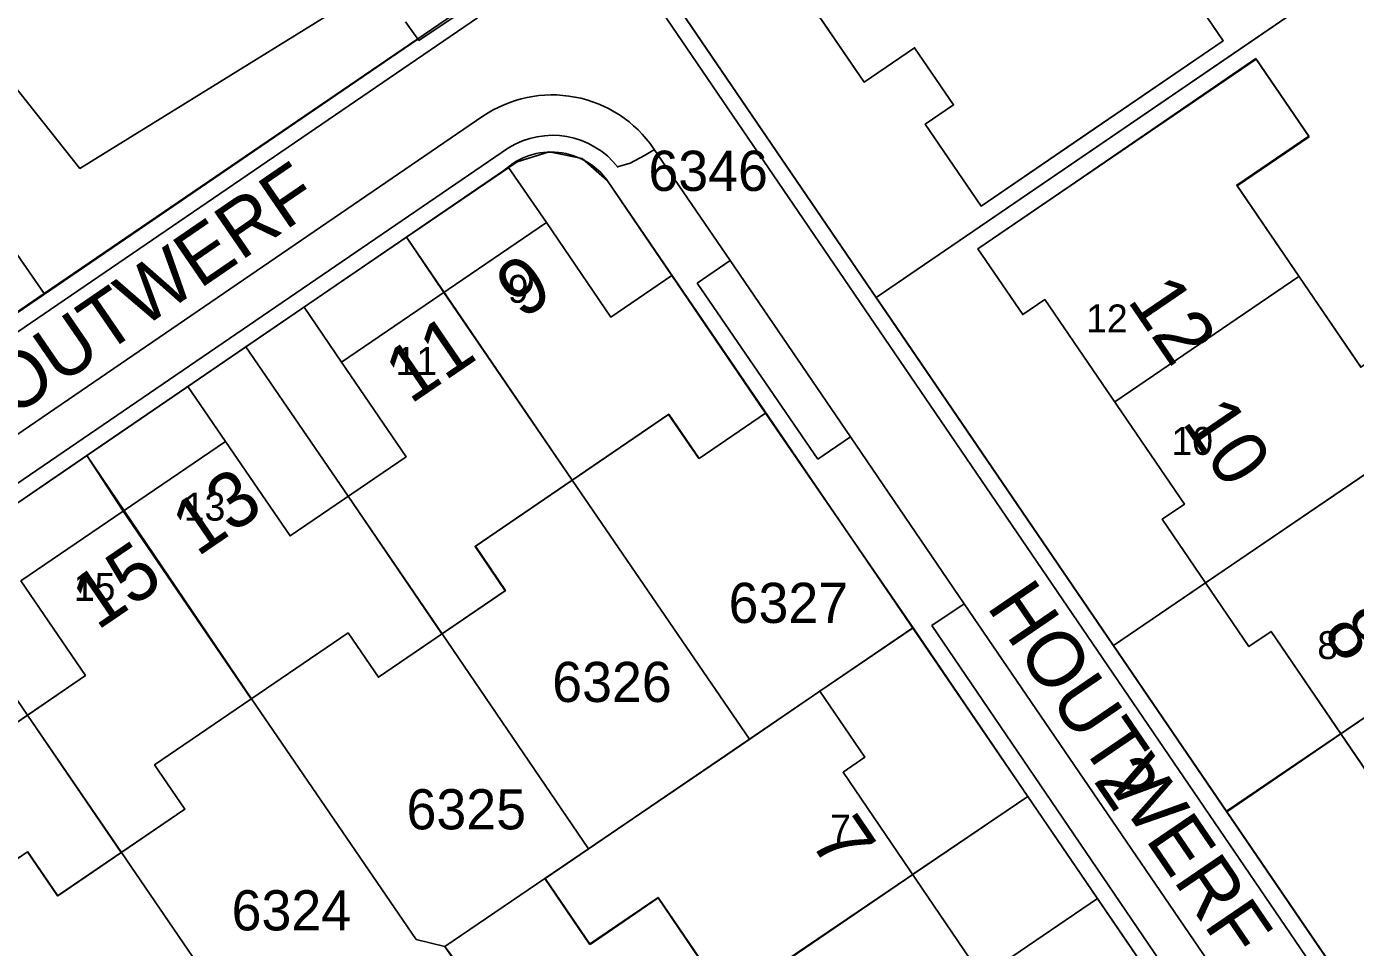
# Model space of a CAD drawing. Extents: x 148816 to 151297, y 399515 to 402500.
# Drawn here: x 150379.9 to 150439.5, y 400023.7 to 400065 of the extents above; entities that cross this region are included whole.
import ezdxf

# ---------------------------------------------------------------- set-up
doc = ezdxf.new("R2010")
doc.units = 0
for name, color, linetype in [('B01 Hoofdgebouw  [D] Norm', 7, 'Continuous'), ('B01 Hoofdgebouw  [T] Norm', 7, 'Continuous'), ('B01 hoofgebouw', 7, 'Continuous'), ('G01 perceelsgrens', 7, 'Continuous'), ('T04 Haag heg  [D] Gem', 7, 'Continuous'), ('V00 Kant verharding algemeen  [T] Norm', 7, 'Continuous'), ('V00 Kant verharding algemeen secundair  [T] Gem', 7, 'Continuous'), ('Z01 perceelnummer', 7, 'Continuous'), ('Z02 huisnummer', 7, 'Continuous'), ('Z02 Huisnummer  [Tekst] Norm', 7, 'Continuous'), ('Z06 straatnaam', 7, 'Continuous')]:
    doc.layers.add(name, color=color, linetype=linetype)

msp = doc.modelspace()

# ---------------------------------------------------------------- linework, layer by layer
at = {"layer": 'B01 Hoofdgebouw  [D] Norm'}
for p, q in [((150428.703, 400048.196), (150436.961, 400053.821)), ((150398.651, 400053.104), (150404.389, 400044.685)), ((150432.776, 400040.084), (150443.03, 400047.064)), ((150384.278, 400043.3), (150390.018, 400034.885)), ((150438.836, 400033.318), (150447.106, 400038.952)), ((150379.984, 400034.155), (150384.192, 400028.007)), ((150419.652, 400027.012), (150411.376, 400021.379))]:
    msp.add_line(p, q, dxfattribs=at)
at = {"layer": 'B01 Hoofdgebouw  [T] Norm'}
for p, q in [((150431.586, 400067.285), (150433.57, 400064.378)), ((150417.483, 400062.527), (150414.495, 400066.906)), ((150433.57, 400064.378), (150422.717, 400056.97)), ((150419.738, 400064.066), (150417.483, 400062.527)), ((150421.486, 400061.505), (150419.738, 400064.066)), ((150435.049, 400063.552), (150422.578, 400055.058)), ((150435.049, 400063.552), (150437.417, 400060.078)), ((150420.214, 400060.637), (150421.486, 400061.505)), ((150422.717, 400056.97), (150420.214, 400060.637)), ((150437.417, 400060.078), (150434.194, 400057.882)), ((150434.194, 400057.882), (150439.746, 400049.734)), ((150403.238, 400056.23), (150394.064, 400049.977)), ((150406.129, 400051.992), (150403.238, 400056.23)), ((150422.578, 400055.058), (150424.587, 400052.108)), ((150406.129, 400051.992), (150408.853, 400053.859)), ((150413.058, 400047.693), (150408.853, 400053.859)), ((150425.579, 400052.783), (150424.587, 400052.108)), ((150425.579, 400052.783), (150431.827, 400043.61)), ((150396.955, 400045.739), (150394.064, 400049.977)), ((150408.731, 400047.646), (150400.057, 400041.73)), ((150410.083, 400045.664), (150408.731, 400047.646)), ((150413.058, 400047.693), (150410.083, 400045.664)), ((150388.862, 400046.428), (150379.693, 400040.173)), ((150391.753, 400042.19), (150388.862, 400046.428)), ((150391.753, 400042.19), (150396.955, 400045.739)), ((150398.559, 400037.804), (150394.357, 400043.967)), ((150431.827, 400043.61), (150430.835, 400042.935)), ((150434.718, 400037.232), (150430.835, 400042.935)), ((150401.409, 400039.748), (150400.057, 400041.73)), ((150382.584, 400035.935), (150379.693, 400040.173)), ((150401.409, 400039.748), (150395.709, 400035.861)), ((150394.357, 400037.843), (150385.683, 400031.928)), ((150395.709, 400035.861), (150394.357, 400037.843)), ((150435.71, 400037.907), (150434.718, 400037.232)), ((150441.963, 400028.729), (150435.71, 400037.907)), ((150382.584, 400035.935), (150377.383, 400032.375)), ((150403.18, 400026.844), (150415.497, 400035.228)), ((150417.515, 400032.277), (150415.497, 400035.228)), ((150417.515, 400032.277), (150416.532, 400031.597)), ((150387.035, 400029.946), (150385.683, 400031.928)), ((150416.532, 400031.597), (150422.773, 400022.428)), ((150387.035, 400029.946), (150381.334, 400026.057)), ((150379.982, 400028.039), (150375.52, 400024.988)), ((150381.334, 400026.057), (150379.982, 400028.039)), ((150405.194, 400023.885), (150403.18, 400026.844)), ((150408.253, 400025.967), (150405.194, 400023.885)), ((150414.498, 400016.791), (150408.253, 400025.967))]:
    msp.add_line(p, q, dxfattribs=at)
at = {"layer": 'B01 hoofgebouw'}
for points in [[(150415.399, 400076.592), (150411.265, 400073.78), (150413.739, 400070.143), (150415.011, 400071.011), (150416.758, 400068.45), (150414.495, 400066.906), (150417.483, 400062.527), (150419.738, 400064.066), (150421.486, 400061.505), (150420.214, 400060.637), (150422.717, 400056.97), (150426.846, 400059.788)], [(150431.594, 400067.294), (150433.57, 400064.377), (150426.846, 400059.788)], [(150426.71, 400057.872), (150435.031, 400063.589)], [(150463.37, 400017.21), (150461.356, 400020.167), (150460.362, 400019.49), (150454.1, 400028.684), (150455.923, 400029.925), (150453.892, 400032.907), (150453.063, 400032.342), (150451.219, 400035.051), (150450.225, 400034.374), (150443.991, 400043.526), (150444.985, 400044.203), (150443.123, 400046.936), (150445.343, 400048.448), (150442.963, 400051.944), (150439.732, 400049.744), (150434.17, 400057.91), (150437.4, 400060.11), (150435.031, 400063.589)], [(150426.71, 400057.872), (150422.578, 400055.058), (150424.587, 400052.108), (150425.579, 400052.783), (150431.827, 400043.61), (150430.835, 400042.935), (150434.718, 400037.232), (150435.71, 400037.907), (150441.963, 400028.729), (150440.971, 400028.053), (150444.859, 400022.353), (150445.848, 400023.027), (150452.106, 400013.852), (150451.114, 400013.176), (150453.121, 400010.23), (150457.253, 400013.044)], [(150379.647, 400027.81), (150375.52, 400024.988), (150373.14, 400028.486), (150372.667, 400028.146), (150371.394, 400028.385), (150369.964, 400030.48), (150370.201, 400031.75), (150370.695, 400032.077), (150369.777, 400033.41), (150374.486, 400036.621), (150377.383, 400032.375), (150382.584, 400035.935), (150379.693, 400040.173), (150388.862, 400046.428), (150391.753, 400042.19), (150396.955, 400045.739), (150394.064, 400049.977), (150403.238, 400056.23), (150406.129, 400051.992), (150408.853, 400053.859), (150413.058, 400047.693), (150410.083, 400045.664)], [(150379.986, 400028.042), (150381.341, 400026.055), (150387.038, 400029.939), (150385.683, 400031.926), (150394.356, 400037.84), (150395.711, 400035.853), (150401.399, 400039.731), (150400.045, 400041.718), (150408.718, 400047.632), (150410.067, 400045.653)], [(150411.364, 400032.415), (150415.497, 400035.228), (150417.515, 400032.277), (150416.532, 400031.597), (150422.773, 400022.428), (150423.764, 400023.104), (150427.656, 400017.396), (150426.665, 400016.72), (150432.916, 400007.55), (150433.907, 400008.227), (150435.92, 400005.278), (150428.179, 400000)], [(150403.171, 400026.839), (150411.364, 400032.415)], [(150423.675, 400001.25), (150424.666, 400001.926), (150418.413, 400011.094), (150417.413, 400010.412), (150413.52, 400016.12), (150414.511, 400016.796), (150408.241, 400025.989), (150405.177, 400023.899), (150403.171, 400026.839)]]:
    msp.add_lwpolyline(points, dxfattribs=at)
at = {"layer": 'G01 perceelsgrens'}
for points in [[(150445.783, 400071.845), (150418.022, 400052.872)], [(150406.107, 400070.359), (150380.736, 400053.046)], [(150406.146, 400070.301), (150418.022, 400052.872)], [(150380.736, 400053.046), (150369.346, 400069.517)], [(150396.967, 400055.57), (150401.925, 400058.956)], [(150401.925, 400058.956), (150403.367, 400059.397)], [(150403.367, 400059.397), (150404.844, 400059.095)], [(150404.844, 400059.095), (150405.972, 400058.094)], [(150405.972, 400058.094), (150407.648, 400055.632)], [(150389.774, 400050.657), (150396.967, 400055.57)], [(150412.339, 400033.079), (150404.399, 400044.687), (150396.967, 400055.57)], [(150419.674, 400038.07), (150413.058, 400047.693), (150408.853, 400053.859), (150407.648, 400055.632)], [(150428.657, 400037.276), (150445.253, 400048.58), (150453.561, 400054.241)], [(150380.501, 400052.885), (150380.736, 400053.046)], [(150363.432, 400041.201), (150380.501, 400052.885)], [(150418.022, 400052.872), (150418.445, 400052.253)], [(150418.445, 400052.253), (150428.657, 400037.276)], [(150382.651, 400045.792), (150389.774, 400050.657)], [(150389.774, 400050.657), (150394.353, 400043.964), (150398.562, 400037.796), (150405.13, 400028.172)], [(150375.411, 400040.846), (150382.651, 400045.792)], [(150397.41, 400024.108), (150390.029, 400034.889), (150382.651, 400045.792)], [(150457.171, 400045.834), (150447.115, 400038.939), (150433.721, 400029.849)], [(150375.411, 400040.846), (150379.985, 400034.156), (150384.2, 400028.004), (150391.425, 400017.414)], [(150412.339, 400033.079), (150415.497, 400035.228), (150419.674, 400038.07)], [(150424.818, 400030.518), (150419.674, 400038.07)], [(150428.657, 400037.276), (150433.721, 400029.849)], [(150405.13, 400028.172), (150412.339, 400033.079)], [(150403.858, 400016.299), (150404.969, 400017.054), (150411.368, 400021.404), (150424.818, 400030.518)], [(150429.875, 400023.095), (150424.818, 400030.518)], [(150433.721, 400029.849), (150438.808, 400022.388)], [(150398.69, 400023.789), (150403.171, 400026.839), (150405.13, 400028.172)], [(150398.69, 400023.789), (150397.41, 400024.108)], [(150399.368, 400022.876), (150398.69, 400023.789)]]:
    msp.add_lwpolyline(points, dxfattribs=at)
at = {"layer": 'T04 Haag heg  [D] Gem'}
for p, q in [((150418.021, 400052.871), (150446.109, 400072.068)), ((150396.967, 400055.57), (150398.651, 400053.104)), ((150382.651, 400045.792), (150384.278, 400043.3)), ((150404.399, 400044.687), (150412.339, 400033.079)), ((150428.652, 400037.273), (150432.776, 400040.084)), ((150398.562, 400037.796), (150405.13, 400028.172)), ((150390.029, 400034.889), (150397.41, 400024.108)), ((150433.723, 400029.833), (150438.836, 400033.318)), ((150424.818, 400030.518), (150419.65, 400027.016)), ((150384.2, 400028.004), (150391.425, 400017.414)), ((150403.171, 400026.839), (150398.69, 400023.789)), ((150397.41, 400024.108), (150398.69, 400023.789)), ((150398.69, 400023.789), (150414.987, 400000))]:
    msp.add_line(p, q, dxfattribs=at)
at = {"layer": 'V00 Kant verharding algemeen  [T] Norm'}
for p, q in [((150400.155, 400065.406), (150360.478, 400038.307)), ((150367.793, 400036.534), (150401.535, 400059.576)), ((150401.545, 400058.706), (150403.238, 400056.23)), ((150411.467, 400054.533), (150409.999, 400053.514)), ((150409.999, 400053.514), (150415.402, 400045.624)), ((150392.379, 400052.442), (150394.064, 400049.977)), ((150387.18, 400048.889), (150388.862, 400046.428)), ((150415.402, 400045.624), (150416.861, 400046.623)), ((150421.966, 400039.146), (150420.505, 400038.173)), ((150419.655, 400038.065), (150415.497, 400035.228)), ((150420.505, 400038.173), (150438.994, 400011.027)), ((150427.927, 400025.945), (150423.764, 400023.104))]:
    msp.add_line(p, q, dxfattribs=at)
for points in [[(150406.65, 400070.867), (150399.028, 400065.728), (150399.19, 400065.517), (150397.529, 400064.391), (150396.929, 400065.232)], [(150450.833, 400004.731), (150406.836, 400069.282)], [(150408.412, 400065.694), (150445.884, 400010.703)], [(150366.363, 400043.204), (150397.484, 400064.454)], [(150406.433, 400058.726), (150406.99, 400058.896), (150407.636, 400059.232), (150408.077, 400059.5)], [(150411.467, 400054.533), (150408.042, 400059.552)], [(150401.337, 400058.564), (150364.708, 400033.531)], [(150438.4, 400010.599), (150405.978, 400058.105)], [(150421.966, 400039.145), (150416.863, 400046.624)]]:
    msp.add_lwpolyline(points, dxfattribs=at)
for centre, radius, start, end in [((150403.509, 400056.405), 3.735, 37.96972, 121.8987), ((150403.456, 400056.272), 3.121, 35.53079, 132.75344)]:
    msp.add_arc(centre, radius, start, end, dxfattribs=at)
at = {"layer": 'V00 Kant verharding algemeen secundair  [T] Gem'}
msp.add_line((150366.77, 400038.031), (150400.397, 400060.994), dxfattribs=at)
for points in [[(150367.219, 400077.707), (150382.334, 400058.66), (150396.184, 400067.226), (150398.956, 400068.696)], [(150416.863, 400046.624), (150411.467, 400054.533)], [(150440.388, 400012.145), (150421.966, 400039.146)]]:
    msp.add_lwpolyline(points, dxfattribs=at)
msp.add_arc((150403.499, 400056.452), 5.5, 34.30624, 124.3302, dxfattribs=at)

# ---------------------------------------------------------------- texts
at = {"layer": 'Z01 perceelnummer'}
for s, p in [('6346', (150407.811, 400057.65)), ('6327', (150411.405, 400038.289)), ('6326', (150403.501, 400034.746)), ('6325', (150396.972, 400029.039)), ('6324', (150389.134, 400024.512))]:
    msp.add_text(s, height=1.8, dxfattribs=at).set_placement(p)
at = {"layer": 'Z02 huisnummer'}
for s, rotation, p in [('9', 34.27827, (150402.137, 400051.85)), ('12', 304.24601, (150429.238, 400052.741)), ('11', 34.27827, (150397.144, 400048.063)), ('10', 304.27827, (150431.684, 400047.275)), ('13', 34.27827, (150387.595, 400041.223)), ('15', 34.27827, (150383.114, 400037.929)), ('8', 304.27827, (150437.962, 400037.91)), ('2', 304.27827, (150427.714, 400031.234)), ('7', 304.24601, (150414.999, 400028.517))]:
    msp.add_text(s, height=2.5, rotation=rotation, dxfattribs=at).set_placement(p)
at = {"layer": 'Z02 Huisnummer  [Tekst] Norm'}
for s, p in [('9', (150401.515, 400052.637)), ('12', (150427.426, 400051.31)), ('11', (150396.48, 400049.403)), ('10', (150431.25, 400045.821)), ('13', (150386.993, 400042.874)), ('15', (150382.068, 400039.28)), ('8', (150437.784, 400036.671)), ('7', (150415.955, 400028.444))]:
    msp.add_text(s, height=1.25, dxfattribs=at).set_placement(p)
at = {"layer": 'Z06 straatnaam'}
for s, rotation, p in [('HOUTWERF', 34.40523, (150377.284, 400046.096)), ('HOUTWERF', 304.27827, (150422.933, 400039.03)), ('PRINS BERNHARDSTRAAT', 303.99204, (150354.781, 400033.933))]:
    msp.add_text(s, height=2.5, rotation=rotation, dxfattribs=at).set_placement(p)

doc.saveas('drawing.dxf')
